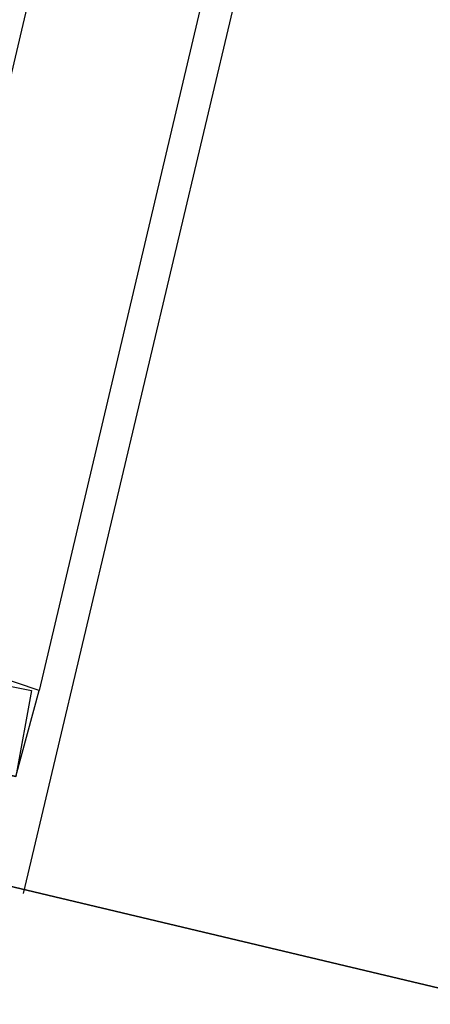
# Model space of a CAD drawing. Header units: feet. Extents: x -79 to 198, y -22 to 181.
# Tile 304 of 318: x 124.087 to 124.789, y 144.028 to 145.711. Entities that reach past the tile are written whole.
import ezdxf

# ---------------------------------------------------------------- set-up
doc = ezdxf.new("R2010")
doc.units = ezdxf.units.FT
doc.layers.add('A-LINEA', color=7, linetype='CONTINUOUS')
doc.layers.add('A-MURO-CONCRETO', color=8, linetype='CONTINUOUS')

msp = doc.modelspace()

# ---------------------------------------------------------------- linework, layer by layer
at = {"layer": 'A-LINEA'}
for p, q in [((124.0933, 144.2178), (126.2933, 153.4978)), ((125.9867, 152.4711), (124.12, 144.5644)), ((124.7467, 148.4711), (123.9333, 145.0311)), ((124.1067, 144.5644), (124.1067, 144.5644)), ((124.1067, 144.5644), (124.1067, 144.5644)), ((124.1067, 144.5644), (124.1067, 144.5644)), ((124.12, 144.5644), (124.12, 144.5644)), ((124.12, 144.5644), (124.12, 144.5644)), ((124.12, 144.5644), (124.12, 144.5644))]:
    msp.add_line(p, q, dxfattribs=at)
for points in [[(124.0133, 144.4311), (124.08, 144.4178), (124.12, 144.5644), (124.12, 144.5644), (124.04, 144.5911), (124.04, 144.5644), (124.04, 144.5778), (124.1067, 144.5644), (124.1067, 144.5644), (124.08, 144.4178), (124.08, 144.4178), (124.0267, 144.4311), (124.0267, 144.4311), (124.0267, 144.4444), (124.0267, 144.4444), (124.0133, 144.4444)], [(124.0133, 144.4311), (124.08, 144.4178), (124.12, 144.5644), (124.12, 144.5644), (124.04, 144.5911), (124.04, 144.5644), (124.04, 144.5778), (124.1067, 144.5644), (124.1067, 144.5644), (124.08, 144.4178), (124.08, 144.4178), (124.0267, 144.4311), (124.0267, 144.4311), (124.0267, 144.4444), (124.0267, 144.4444), (124.0133, 144.4444)], [(124.0133, 144.4311), (124.08, 144.4178), (124.12, 144.5644), (124.12, 144.5644), (124.04, 144.5911), (124.04, 144.5644), (124.04, 144.5778), (124.1067, 144.5644), (124.1067, 144.5644), (124.08, 144.4178), (124.08, 144.4178), (124.0267, 144.4311), (124.0267, 144.4311), (124.0267, 144.4444), (124.0267, 144.4444), (124.0133, 144.4444)], [(125.8267, 142.0978), (126.2, 143.7244), (123.28, 144.4178), (122.9067, 142.7911), (125.8267, 142.0978)]]:
    msp.add_lwpolyline(points, dxfattribs=at)
at = {"layer": 'A-MURO-CONCRETO'}
msp.add_lwpolyline([(123.28, 144.4178), (126.2, 143.7244), (123.12, 143.7244), (123.28, 144.4178), (123.28, 144.4178)], dxfattribs=at)

doc.saveas('drawing.dxf')
